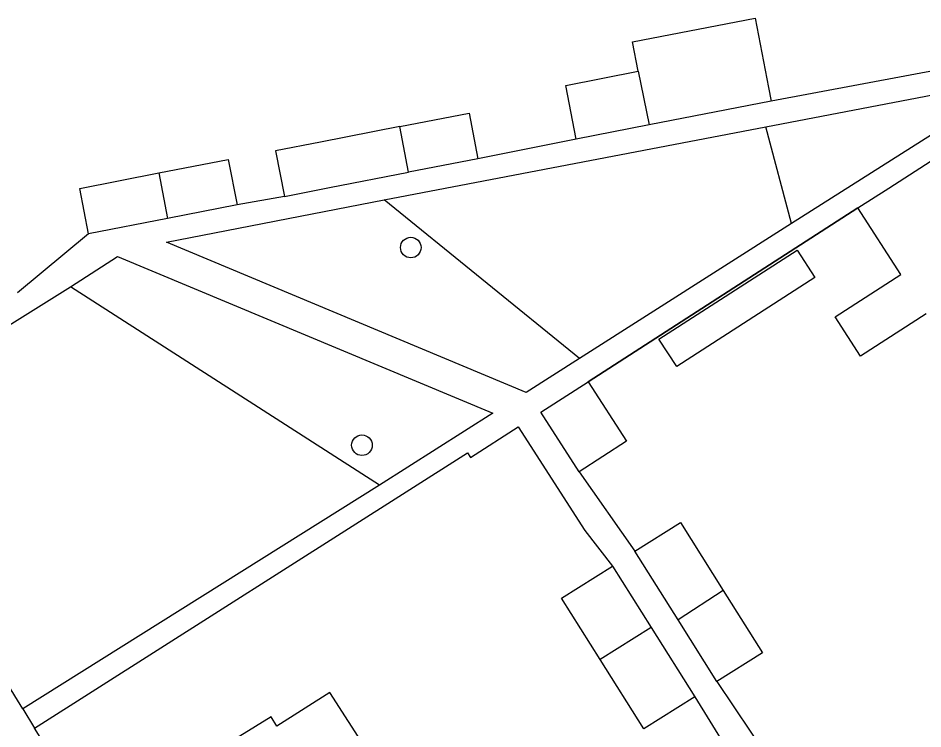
# Model space of a CAD drawing. Extents: x 159353 to 160616, y 385893 to 387321.
# Drawn here: x 159708.78 to 159751.82, y 386266.01 to 386299.82 of the extents above; entities that cross this region are included whole.
import ezdxf

# ---------------------------------------------------------------- set-up
doc = ezdxf.new("R2010")
doc.units = 0
for name, color, linetype in [('IMGEO_Boom', 7, 'Continuous'), ('IMGEO_Groenvoorziening', 7, 'Continuous'), ('IMGEO_Muur', 7, 'Continuous'), ('IMGEO_Pand', 7, 'Continuous'), ('IMGEO_Voetpad_open', 7, 'Continuous')]:
    doc.layers.add(name, color=color, linetype=linetype)

msp = doc.modelspace()

# ---------------------------------------------------------------- linework, layer by layer
at = {"layer": 'IMGEO_Boom'}
for centre in [(159727.46, 386288.906), (159725.136, 386279.501)]:
    msp.add_circle(centre, 0.489, dxfattribs=at)
at = {"layer": 'IMGEO_Groenvoorziening'}
for points in [[(159745.567, 386290.056), (159744.357, 386294.646)], [(159735.483, 386283.635), (159726.186, 386291.179)], [(159725.976, 386277.599), (159711.275, 386287.034)]]:
    msp.add_lwpolyline(points, dxfattribs=at)
at = {"layer": 'IMGEO_Muur'}
msp.add_lwpolyline([(159735.899, 386282.521), (159748.736, 386290.791)], dxfattribs=at)
at = {"layer": 'IMGEO_Pand'}
for points in [[(159738.272, 386297.291), (159738.001, 386298.687), (159743.841, 386299.822), (159744.481, 386296.528), (159744.608, 386295.874)], [(159735.332, 386294.07), (159734.836, 386296.623), (159738.272, 386297.291)], [(159738.272, 386297.291), (159738.804, 386294.745)], [(159744.608, 386295.874), (159738.804, 386294.745)], [(159726.932, 386294.657), (159730.232, 386295.302), (159730.655, 386293.134)], [(159738.804, 386294.745), (159735.332, 386294.07)], [(159726.932, 386294.657), (159723.172, 386293.922), (159721.026, 386293.503), (159721.449, 386291.336)], [(159727.352, 386292.489), (159726.932, 386294.657)], [(159748.736, 386290.791), (159750.208, 386291.739), (159754.411, 386294.445)], [(159715.47, 386292.454), (159718.77, 386293.099), (159719.193, 386290.931)], [(159730.655, 386293.134), (159727.352, 386292.489)], [(159712.133, 386289.552), (159711.71, 386291.719), (159715.47, 386292.454)], [(159715.47, 386292.454), (159715.89, 386290.286)], [(159721.449, 386291.336), (159723.595, 386291.755), (159727.352, 386292.489)], [(159719.193, 386290.931), (159715.89, 386290.286)], [(159751.981, 386285.752), (159748.855, 386283.739), (159747.646, 386285.615), (159750.773, 386287.628), (159748.736, 386290.791)], [(159715.89, 386290.286), (159712.133, 386289.552)], [(159740.11, 386283.244), (159739.268, 386284.552), (159745.842, 386288.785), (159746.684, 386287.477), (159740.11, 386283.244)], [(159735.473, 386278.237), (159733.648, 386281.071), (159735.899, 386282.521)], [(159735.899, 386282.521), (159737.724, 386279.687), (159735.473, 386278.237)], [(159738.127, 386274.462), (159740.297, 386275.824), (159742.328, 386272.587)], [(159740.174, 386271.2), (159738.127, 386274.462)], [(159736.465, 386269.315), (159734.629, 386272.219), (159737.049, 386273.749)], [(159737.049, 386273.749), (159738.892, 386270.833)], [(159742.328, 386272.587), (159740.174, 386271.2)], [(159742.328, 386272.587), (159744.189, 386269.622), (159742.019, 386268.26)], [(159742.019, 386268.26), (159740.174, 386271.2)], [(159738.892, 386270.833), (159736.465, 386269.315)], [(159738.892, 386270.833), (159740.975, 386267.538)], [(159740.975, 386267.538), (159738.555, 386266.008), (159736.465, 386269.315)], [(159723.986, 386261.509), (159723.762, 386261.867), (159726.269, 386263.593), (159723.603, 386267.744), (159721.092, 386266.135), (159720.811, 386266.583), (159719.33, 386265.657), (159715.091, 386263.004), (159718.266, 386257.931)]]:
    msp.add_lwpolyline(points, dxfattribs=at)
at = {"layer": 'IMGEO_Voetpad_open'}
for points in [[(159757.325, 386298.254), (159744.608, 386295.874)], [(159744.357, 386294.646), (159756.509, 386296.983), (159745.567, 386290.056)], [(159726.186, 386291.179), (159744.357, 386294.646)], [(159735.332, 386294.07), (159730.655, 386293.134)], [(159721.449, 386291.336), (159719.193, 386290.931)], [(159735.483, 386283.635), (159732.956, 386282.015), (159715.834, 386289.168), (159726.186, 386291.179)], [(159748.736, 386290.791), (159735.899, 386282.521)], [(159745.567, 386290.056), (159735.483, 386283.635)], [(159712.133, 386289.552), (159708.755, 386286.755)], [(159711.275, 386287.034), (159713.509, 386288.475), (159731.366, 386281.024), (159725.976, 386277.599)], [(159700.683, 386280.417), (159711.275, 386287.034)], [(159709.565, 386266.048), (159730.161, 386279.136), (159730.296, 386278.912), (159732.563, 386280.372), (159735.739, 386275.442), (159737.049, 386273.749)], [(159735.473, 386278.237), (159738.127, 386274.462)], [(159725.976, 386277.599), (159709.001, 386266.959)], [(159709.001, 386266.959), (159708.189, 386268.272)], [(159742.019, 386268.26), (159744.45, 386264.642)], [(159740.975, 386267.538), (159743.237, 386263.859)], [(159709.001, 386266.959), (159709.565, 386266.048)], [(159737.124, 386222.064), (159709.565, 386266.048)]]:
    msp.add_lwpolyline(points, dxfattribs=at)

doc.saveas('drawing.dxf')
